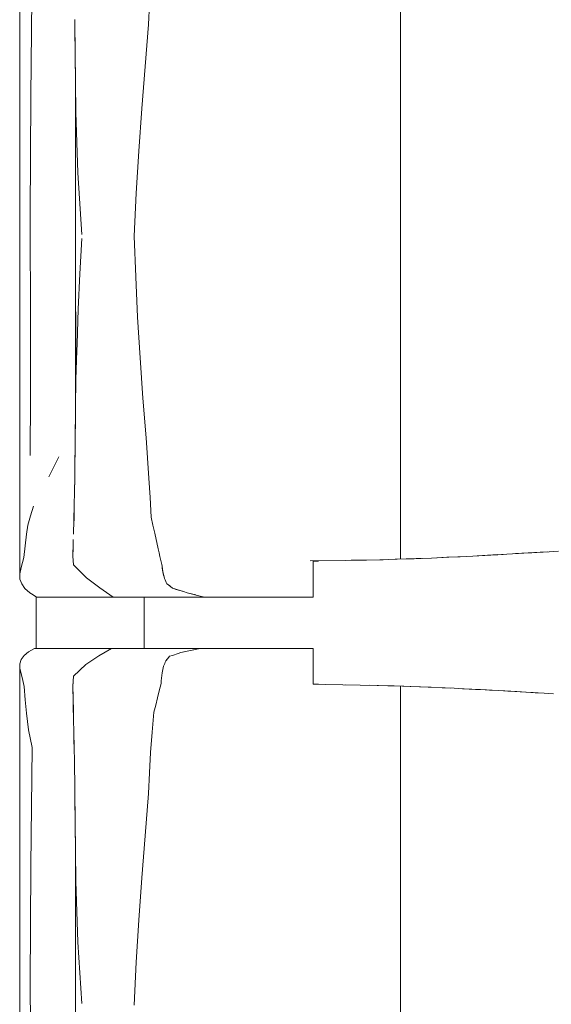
# Model space of a CAD drawing. Header units: millimetres. Extents: x -261 to 187, y -214 to 106.
# Tile 711 of 1056: x -207.415 to -206.999, y 5.916 to 6.685. Entities that reach past the tile are written whole.
import ezdxf

# ---------------------------------------------------------------- set-up
doc = ezdxf.new("R2010")
doc.units = ezdxf.units.MM
doc.header["$LTSCALE"] = 0.005
doc.header["$MEASUREMENT"] = 0
doc.layers.add('IFC-Elemento de mobília-Contorno', color=9, linetype='Continuous', lineweight=5)
doc.layers.add('IFC-Laje-Contorno', color=9, linetype='Continuous', lineweight=5)

msp = doc.modelspace()

# ---------------------------------------------------------------- linework, layer by layer
at = {"layer": 'IFC-Elemento de mobília-Contorno', "lineweight": 5}
for p, q in [((-207.41536, 6.62956), (-207.41525, 6.78299)), ((-207.40676, 6.62511), (-207.40561, 6.71761)), ((-207.31459, 6.68156), (-207.31384, 6.6976)), ((-207.11748, 6.66075), (-207.11748, 6.69656)), ((-207.37224, 6.68537), (-207.37209, 6.67403)), ((-207.37224, 6.68512), (-207.37221, 6.68301)), ((-207.37221, 6.68301), (-207.3719, 6.65987)), ((-207.31716, 6.64856), (-207.31459, 6.68156)), ((-207.37209, 6.67403), (-207.37194, 6.66268)), ((-207.37194, 6.66268), (-207.37187, 6.65721)), ((-207.3719, 6.65987), (-207.3716, 6.63624)), ((-207.11751, 6.63411), (-207.11748, 6.66075)), ((-207.37185, 6.65553), (-207.37163, 6.63831)), ((-207.31979, 6.61576), (-207.31716, 6.64856)), ((-207.37163, 6.37719), (-207.37163, 6.63831)), ((-207.3716, 6.63624), (-207.37131, 6.61309)), ((-207.11751, 6.63411), (-207.11748, 6.60426)), ((-207.41536, 6.62956), (-207.41535, 6.41962)), ((-207.40706, 6.53273), (-207.40676, 6.62511)), ((-207.37131, 6.61309), (-207.36978, 6.56544)), ((-207.32217, 6.58249), (-207.31979, 6.61576)), ((-207.11748, 6.60426), (-207.11748, 6.56811)), ((-207.3241, 6.54961), (-207.32217, 6.58249)), ((-207.36978, 6.56544), (-207.3667, 6.51743)), ((-207.1175, 6.5327), (-207.11748, 6.56811)), ((-207.3259, 6.51613), (-207.3241, 6.54961)), ((-207.40706, 6.53273), (-207.40686, 6.44459)), ((-207.1175, 6.5327), (-207.11748, 6.50062)), ((-207.36818, 6.48666), (-207.3667, 6.51431)), ((-207.3259, 6.51613), (-207.32453, 6.48429)), ((-207.11748, 6.46314), (-207.11748, 6.50062)), ((-207.36966, 6.45901), (-207.36818, 6.48666)), ((-207.32453, 6.48429), (-207.3231, 6.45277)), ((-207.37048, 6.4315), (-207.36966, 6.45901)), ((-207.11752, 6.41407), (-207.11748, 6.46314)), ((-207.37131, 6.40399), (-207.37131, 6.45685)), ((-207.3231, 6.45277), (-207.32112, 6.4209)), ((-207.40686, 6.44459), (-207.40683, 6.39132)), ((-207.37131, 6.40399), (-207.37063, 6.42671)), ((-207.37063, 6.42671), (-207.37048, 6.4315)), ((-207.41535, 6.41962), (-207.41527, 6.252)), ((-207.32112, 6.4209), (-207.31894, 6.38938)), ((-207.11752, 6.41407), (-207.11748, 6.38205)), ((-207.37156, 6.38252), (-207.37131, 6.40399)), ((-207.40726, 6.34452), (-207.40683, 6.39132)), ((-207.31894, 6.38938), (-207.31652, 6.35847)), ((-207.37163, 6.37731), (-207.37156, 6.38252)), ((-207.11749, 6.34758), (-207.11748, 6.38205)), ((-207.37183, 6.36113), (-207.37163, 6.37719)), ((-207.37183, 6.36048), (-207.37171, 6.37026)), ((-207.37195, 6.35087), (-207.37183, 6.36113)), ((-207.37189, 6.35571), (-207.37183, 6.36048)), ((-207.31652, 6.35847), (-207.31427, 6.32697)), ((-207.37211, 6.33907), (-207.37195, 6.35087)), ((-207.38867, 6.33567), (-207.38468, 6.34353)), ((-207.3721, 6.33936), (-207.37201, 6.34672)), ((-207.11749, 6.34758), (-207.11748, 6.30567)), ((-207.39266, 6.32782), (-207.38867, 6.33567)), ((-207.37226, 6.32726), (-207.37211, 6.33907)), ((-207.37215, 6.3355), (-207.3721, 6.33936)), ((-207.37244, 6.31635), (-207.37226, 6.32726)), ((-207.31427, 6.32697), (-207.31333, 6.31165)), ((-207.37239, 6.31848), (-207.37231, 6.32434)), ((-207.37262, 6.30544), (-207.37244, 6.31635)), ((-207.3725, 6.3131), (-207.37239, 6.31848)), ((-207.31333, 6.31165), (-207.3124, 6.29633)), ((-207.40702, 6.29757), (-207.40452, 6.30506)), ((-207.37293, 6.29429), (-207.37262, 6.30544)), ((-207.11749, 6.2636), (-207.11748, 6.30567)), ((-207.4089, 6.29024), (-207.40702, 6.29757)), ((-207.37307, 6.28922), (-207.37279, 6.2978)), ((-207.37279, 6.2978), (-207.37269, 6.30281)), ((-207.3124, 6.29633), (-207.31106, 6.29017)), ((-207.41008, 6.28314), (-207.4089, 6.29024)), ((-207.37323, 6.28315), (-207.37293, 6.29429)), ((-207.31106, 6.29017), (-207.30973, 6.284)), ((-207.41111, 6.27404), (-207.41008, 6.28314)), ((-207.30973, 6.284), (-207.30707, 6.27166)), ((-207.41214, 6.26494), (-207.41111, 6.27404)), ((-207.37384, 6.26593), (-207.37362, 6.27241)), ((-207.37383, 6.26716), (-207.37353, 6.27516)), ((-207.37362, 6.27241), (-207.3734, 6.27889)), ((-207.37353, 6.27516), (-207.37349, 6.27628)), ((-207.41317, 6.26101), (-207.41214, 6.26494)), ((-207.37384, 6.26593), (-207.37327, 6.25921)), ((-207.37383, 6.26716), (-207.37381, 6.26688)), ((-207.30707, 6.27166), (-207.30633, 6.26863)), ((-207.30633, 6.26863), (-207.3056, 6.2656)), ((-207.3056, 6.2656), (-207.30487, 6.26256)), ((-207.09308, 6.26448), (-207.07951, 6.26505)), ((-207.08911, 6.26464), (-207.08127, 6.26502)), ((-207.08127, 6.26502), (-207.07083, 6.2655)), ((-207.07951, 6.26505), (-207.06554, 6.26578)), ((-207.06554, 6.26578), (-207.05156, 6.26651)), ((-207.05739, 6.2662), (-207.04928, 6.26665)), ((-207.05156, 6.26651), (-207.02978, 6.26774)), ((-207.05156, 6.26651), (-207.03704, 6.26733)), ((-207.05156, 6.26651), (-207.0443, 6.26692)), ((-207.04928, 6.26665), (-207.04118, 6.2671)), ((-207.04928, 6.26665), (-207.04128, 6.26709)), ((-207.0443, 6.26692), (-207.03704, 6.26733)), ((-207.04128, 6.26709), (-207.03706, 6.26733)), ((-207.02978, 6.26774), (-207.02252, 6.26815)), ((-207.02978, 6.26774), (-207.02505, 6.26801)), ((-207.02732, 6.26788), (-207.00274, 6.2693)), ((-207.02505, 6.26801), (-207.01681, 6.26849)), ((-207.02252, 6.26815), (-207.01536, 6.26857)), ((-207.01681, 6.26849), (-207.00274, 6.2693)), ((-207.01681, 6.26849), (-207.01323, 6.26869)), ((-207.01536, 6.26857), (-207.00102, 6.2694)), ((-207.01536, 6.26857), (-207.01459, 6.26862)), ((-207.00819, 6.26899), (-207.00102, 6.2694)), ((-207.00102, 6.2694), (-206.99385, 6.26982)), ((-207.41527, 6.252), (-207.41421, 6.25708)), ((-207.41421, 6.25708), (-207.41317, 6.26101)), ((-207.37327, 6.25921), (-207.36822, 6.25408)), ((-207.30487, 6.26256), (-207.30413, 6.25953)), ((-207.30413, 6.25953), (-207.30396, 6.25804)), ((-207.30396, 6.25804), (-207.3038, 6.25655)), ((-207.30396, 6.25804), (-207.30346, 6.25356)), ((-207.18812, 6.26219), (-207.16069, 6.26259)), ((-207.18567, 6.26199), (-207.18349, 6.26199)), ((-207.18567, 6.24719), (-207.18567, 6.26199)), ((-207.18349, 6.26199), (-207.18151, 6.26199)), ((-207.16081, 6.26259), (-207.14716, 6.26285)), ((-207.15601, 6.26268), (-207.14407, 6.26292)), ((-207.14716, 6.26285), (-207.13364, 6.26311)), ((-207.14407, 6.26292), (-207.1311, 6.26318)), ((-207.13364, 6.26311), (-207.12014, 6.2635)), ((-207.12163, 6.26346), (-207.11287, 6.26375)), ((-207.12096, 6.26348), (-207.12067, 6.26349)), ((-207.12067, 6.26349), (-207.10506, 6.26401)), ((-207.12067, 6.26349), (-207.11287, 6.26375)), ((-207.12014, 6.2635), (-207.10664, 6.2639)), ((-207.11287, 6.26375), (-207.10506, 6.26401)), ((-207.10664, 6.2639), (-207.09308, 6.26448)), ((-207.10506, 6.26401), (-207.1013, 6.26413)), ((-207.41527, 6.252), (-207.41512, 6.24789)), ((-207.36822, 6.25408), (-207.36318, 6.24895)), ((-207.3038, 6.25655), (-207.30363, 6.25505)), ((-207.30363, 6.25505), (-207.30346, 6.25356)), ((-207.30346, 6.25356), (-207.30312, 6.2523)), ((-207.30346, 6.25356), (-207.30244, 6.24979)), ((-207.30346, 6.25356), (-207.30278, 6.25104)), ((-207.30312, 6.2523), (-207.30244, 6.24979)), ((-207.30278, 6.25104), (-207.30244, 6.24979)), ((-207.30244, 6.24979), (-207.3021, 6.24853)), ((-207.41512, 6.24789), (-207.41374, 6.24417)), ((-207.41374, 6.24417), (-207.41126, 6.24061)), ((-207.36318, 6.24895), (-207.35264, 6.2411)), ((-207.3021, 6.24853), (-207.30161, 6.2475)), ((-207.30161, 6.2475), (-207.30112, 6.24647)), ((-207.30161, 6.2475), (-207.30063, 6.24545)), ((-207.30112, 6.24647), (-207.30063, 6.24545)), ((-207.30063, 6.24545), (-207.30014, 6.24442)), ((-207.30014, 6.24442), (-207.29904, 6.24352)), ((-207.29904, 6.24352), (-207.29682, 6.24173)), ((-207.29904, 6.24352), (-207.29793, 6.24262)), ((-207.29904, 6.24352), (-207.29572, 6.24083)), ((-207.29793, 6.24262), (-207.29682, 6.24173)), ((-207.18567, 6.23394), (-207.18567, 6.24719)), ((-207.41126, 6.24061), (-207.40742, 6.23722)), ((-207.40742, 6.23722), (-207.40476, 6.23558)), ((-207.40476, 6.23558), (-207.4021, 6.23394)), ((-207.4021, 6.23394), (-207.34213, 6.23394)), ((-207.35264, 6.2411), (-207.34213, 6.23394)), ((-207.34213, 6.23394), (-207.30085, 6.23394)), ((-207.3179, 6.19386), (-207.3179, 6.23394)), ((-207.30085, 6.23394), (-207.2708, 6.23394)), ((-207.29572, 6.24083), (-207.29287, 6.23995)), ((-207.29572, 6.24083), (-207.28716, 6.23819)), ((-207.29287, 6.23995), (-207.28716, 6.23819)), ((-207.28716, 6.23819), (-207.28431, 6.23731)), ((-207.28431, 6.23731), (-207.27417, 6.23478)), ((-207.28431, 6.23731), (-207.27755, 6.23563)), ((-207.28431, 6.23731), (-207.28093, 6.23647)), ((-207.27417, 6.23478), (-207.2708, 6.23394)), ((-207.2708, 6.23394), (-207.26882, 6.23394)), ((-207.26882, 6.23394), (-207.26686, 6.23394)), ((-207.26686, 6.23394), (-207.26493, 6.23394)), ((-207.26493, 6.23394), (-207.26301, 6.23394)), ((-207.26301, 6.23394), (-207.26109, 6.23394)), ((-207.26109, 6.23394), (-207.25917, 6.23394)), ((-207.25917, 6.23394), (-207.25724, 6.23394)), ((-207.25724, 6.23394), (-207.25529, 6.23394)), ((-207.25529, 6.23394), (-207.25331, 6.23394)), ((-207.25331, 6.23394), (-207.2513, 6.23394)), ((-207.2513, 6.23394), (-207.24924, 6.23394)), ((-207.24924, 6.23394), (-207.24713, 6.23394)), ((-207.24713, 6.23394), (-207.24498, 6.23394)), ((-207.24498, 6.23394), (-207.24279, 6.23394)), ((-207.24279, 6.23394), (-207.2406, 6.23394)), ((-207.2406, 6.23394), (-207.23841, 6.23394)), ((-207.23841, 6.23394), (-207.23626, 6.23394)), ((-207.23626, 6.23394), (-207.23415, 6.23394)), ((-207.23415, 6.23394), (-207.23212, 6.23394)), ((-207.23212, 6.23394), (-207.23018, 6.23394)), ((-207.23018, 6.23394), (-207.22835, 6.23394)), ((-207.22835, 6.23394), (-207.22662, 6.23394)), ((-207.22662, 6.23394), (-207.22496, 6.23394)), ((-207.22496, 6.23394), (-207.22334, 6.23394)), ((-207.22334, 6.23394), (-207.22172, 6.23394)), ((-207.22172, 6.23394), (-207.22006, 6.23394)), ((-207.22006, 6.23394), (-207.21835, 6.23394)), ((-207.21835, 6.23394), (-207.21653, 6.23394)), ((-207.21653, 6.23394), (-207.21459, 6.23394)), ((-207.21459, 6.23394), (-207.21252, 6.23394)), ((-207.21252, 6.23394), (-207.21033, 6.23394)), ((-207.21033, 6.23394), (-207.20804, 6.23394)), ((-207.20804, 6.23394), (-207.20567, 6.23394)), ((-207.20567, 6.23394), (-207.20322, 6.23394)), ((-207.20322, 6.23394), (-207.20071, 6.23394)), ((-207.20071, 6.23394), (-207.19815, 6.23394)), ((-207.19815, 6.23394), (-207.19557, 6.23394)), ((-207.19557, 6.23394), (-207.19299, 6.23394)), ((-207.19299, 6.23394), (-207.19045, 6.23394)), ((-207.19045, 6.23394), (-207.188, 6.23394)), ((-207.188, 6.23394), (-207.18567, 6.23394)), ((-207.41411, 6.18517), (-207.41192, 6.18821)), ((-207.41192, 6.18821), (-207.40852, 6.19108)), ((-207.40852, 6.19108), (-207.40366, 6.19386)), ((-207.40366, 6.19386), (-207.34341, 6.19386)), ((-207.36367, 6.18126), (-207.35351, 6.18793)), ((-207.35351, 6.18793), (-207.34341, 6.19386)), ((-207.34341, 6.19386), (-207.27426, 6.19386)), ((-207.32815, 6.19386), (-207.3179, 6.19386)), ((-207.29956, 6.18592), (-207.29806, 6.18769)), ((-207.29881, 6.1868), (-207.29806, 6.18769)), ((-207.29806, 6.18769), (-207.29587, 6.1884)), ((-207.29587, 6.1884), (-207.29148, 6.18982)), ((-207.29148, 6.18982), (-207.28929, 6.19053)), ((-207.28929, 6.19053), (-207.27426, 6.19386)), ((-207.28929, 6.19053), (-207.28177, 6.1922)), ((-207.28929, 6.19053), (-207.28553, 6.19136)), ((-207.28553, 6.19136), (-207.28177, 6.1922)), ((-207.28177, 6.1922), (-207.27426, 6.19386)), ((-207.28177, 6.1922), (-207.27801, 6.19303)), ((-207.27801, 6.19303), (-207.27426, 6.19386)), ((-207.27595, 6.19386), (-207.27294, 6.19386)), ((-207.27426, 6.19386), (-207.27228, 6.19386)), ((-207.27294, 6.19386), (-207.27012, 6.19386)), ((-207.27228, 6.19386), (-207.2703, 6.19386)), ((-207.2703, 6.19386), (-207.26835, 6.19386)), ((-207.26835, 6.19386), (-207.26641, 6.19386)), ((-207.26641, 6.19386), (-207.26449, 6.19386)), ((-207.26449, 6.19386), (-207.26259, 6.19386)), ((-207.26259, 6.19386), (-207.26069, 6.19386)), ((-207.26069, 6.19386), (-207.25878, 6.19386)), ((-207.25878, 6.19386), (-207.25686, 6.19386)), ((-207.25686, 6.19386), (-207.25492, 6.19386)), ((-207.25492, 6.19386), (-207.25295, 6.19386)), ((-207.25295, 6.19386), (-207.25094, 6.19386)), ((-207.25094, 6.19386), (-207.24889, 6.19386)), ((-207.24889, 6.19386), (-207.24679, 6.19386)), ((-207.24679, 6.19386), (-207.24465, 6.19386)), ((-207.24465, 6.19386), (-207.24247, 6.19386)), ((-207.24247, 6.19386), (-207.24029, 6.19386)), ((-207.24029, 6.19386), (-207.23813, 6.19386)), ((-207.23813, 6.19386), (-207.23599, 6.19386)), ((-207.23599, 6.19386), (-207.23391, 6.19386)), ((-207.23391, 6.19386), (-207.2319, 6.19386)), ((-207.2319, 6.19386), (-207.22999, 6.19386)), ((-207.22999, 6.19386), (-207.22818, 6.19386)), ((-207.22818, 6.19386), (-207.22647, 6.19386)), ((-207.22647, 6.19386), (-207.22483, 6.19386)), ((-207.22483, 6.19386), (-207.22322, 6.19386)), ((-207.22322, 6.19386), (-207.22161, 6.19386)), ((-207.22161, 6.19386), (-207.21996, 6.19386)), ((-207.21996, 6.19386), (-207.21826, 6.19386)), ((-207.21826, 6.19386), (-207.21645, 6.19386)), ((-207.21645, 6.19386), (-207.21452, 6.19386)), ((-207.21452, 6.19386), (-207.21245, 6.19386)), ((-207.21245, 6.19386), (-207.21028, 6.19386)), ((-207.21028, 6.19386), (-207.20801, 6.19386)), ((-207.20801, 6.19386), (-207.20565, 6.19386)), ((-207.20565, 6.19386), (-207.20322, 6.19386)), ((-207.20322, 6.19386), (-207.20072, 6.19386)), ((-207.20072, 6.19386), (-207.19819, 6.19386)), ((-207.19819, 6.19386), (-207.19562, 6.19386)), ((-207.19562, 6.19386), (-207.19306, 6.19386)), ((-207.19306, 6.19386), (-207.19055, 6.19386)), ((-207.19055, 6.19386), (-207.18811, 6.19386)), ((-207.18811, 6.19386), (-207.18579, 6.19386)), ((-207.18579, 6.18061), (-207.18579, 6.19386)), ((-207.41536, 6.02841), (-207.41525, 6.18185)), ((-207.41525, 6.18185), (-207.41411, 6.18517)), ((-207.41525, 6.18185), (-207.41517, 6.17815)), ((-207.37327, 6.17201), (-207.36367, 6.18126)), ((-207.36847, 6.17663), (-207.36367, 6.18126)), ((-207.30307, 6.17873), (-207.30279, 6.18006)), ((-207.30279, 6.18006), (-207.30236, 6.18108)), ((-207.30236, 6.18108), (-207.30192, 6.1821)), ((-207.30192, 6.1821), (-207.30149, 6.18313)), ((-207.30149, 6.18313), (-207.30106, 6.18415)), ((-207.30106, 6.18415), (-207.29956, 6.18592)), ((-207.30106, 6.18415), (-207.30031, 6.18503)), ((-207.29956, 6.18592), (-207.29881, 6.1868)), ((-207.18579, 6.16581), (-207.18579, 6.18061)), ((-207.41517, 6.17815), (-207.41397, 6.17329)), ((-207.41397, 6.17329), (-207.4129, 6.16872)), ((-207.37327, 6.17201), (-207.36847, 6.17663)), ((-207.30433, 6.17054), (-207.30411, 6.17265)), ((-207.30411, 6.17265), (-207.30389, 6.17475)), ((-207.30389, 6.17475), (-207.30334, 6.17741)), ((-207.30334, 6.17741), (-207.30307, 6.17873)), ((-207.4129, 6.16872), (-207.41183, 6.16414)), ((-207.37384, 6.16418), (-207.37356, 6.1681)), ((-207.37384, 6.16403), (-207.37355, 6.16802)), ((-207.37356, 6.1681), (-207.37327, 6.17201)), ((-207.37355, 6.16802), (-207.37327, 6.17201)), ((-207.30616, 6.16075), (-207.30477, 6.16634)), ((-207.30477, 6.16634), (-207.30455, 6.16844)), ((-207.30455, 6.16844), (-207.30433, 6.17054)), ((-207.18579, 6.16581), (-207.1836, 6.16581)), ((-207.18579, 6.16575), (-207.176, 6.16561)), ((-207.1836, 6.16581), (-207.1816, 6.16581)), ((-207.176, 6.16561), (-207.16241, 6.16542)), ((-207.16241, 6.16542), (-207.14909, 6.16517)), ((-207.16059, 6.16536), (-207.14909, 6.16517)), ((-207.14909, 6.16517), (-207.13576, 6.16492)), ((-207.1416, 6.16503), (-207.12736, 6.16465)), ((-207.13576, 6.16492), (-207.12249, 6.16454)), ((-207.12736, 6.16465), (-207.11475, 6.16431)), ((-207.41183, 6.16414), (-207.41096, 6.15367)), ((-207.37384, 6.16403), (-207.37349, 6.15198)), ((-207.37384, 6.16403), (-207.3736, 6.15599)), ((-207.30755, 6.15516), (-207.30616, 6.16075)), ((-207.12249, 6.16454), (-207.10921, 6.16415)), ((-207.11749, 6.16439), (-207.11748, 6.13155)), ((-207.10973, 6.16417), (-207.09331, 6.16347)), ((-207.10921, 6.16415), (-207.09581, 6.1636)), ((-207.09581, 6.1636), (-207.0824, 6.16304)), ((-207.09331, 6.16347), (-207.08475, 6.1631)), ((-207.08475, 6.1631), (-207.07834, 6.16283)), ((-207.0824, 6.16304), (-207.07551, 6.16269)), ((-207.07551, 6.16269), (-207.06862, 6.16233)), ((-207.06879, 6.16234), (-207.06173, 6.16198)), ((-207.06874, 6.16234), (-207.05887, 6.16181)), ((-207.06874, 6.16234), (-207.06753, 6.16228)), ((-207.06753, 6.16228), (-207.05887, 6.16181)), ((-207.06173, 6.16198), (-207.05484, 6.16163)), ((-207.05887, 6.16181), (-207.05021, 6.16135)), ((-207.05484, 6.16163), (-207.0477, 6.16122)), ((-207.05021, 6.16135), (-207.04582, 6.16111)), ((-207.0477, 6.16122), (-207.04056, 6.16082)), ((-207.04056, 6.16082), (-207.02629, 6.16002)), ((-207.04056, 6.16082), (-207.03343, 6.16042)), ((-207.03343, 6.16042), (-207.02629, 6.16002)), ((-207.03216, 6.16034), (-207.02388, 6.15987)), ((-207.02629, 6.16002), (-207.01917, 6.1596)), ((-207.02388, 6.15987), (-207.01505, 6.15936)), ((-207.01917, 6.1596), (-207.00494, 6.15877)), ((-207.01917, 6.1596), (-207.01205, 6.15919)), ((-207.01505, 6.15936), (-207.01366, 6.15928)), ((-207.01205, 6.15919), (-207.00494, 6.15877)), ((-207.00494, 6.15877), (-206.99782, 6.15836)), ((-207.41096, 6.15367), (-207.41008, 6.1432)), ((-207.37361, 6.15639), (-207.37339, 6.14859)), ((-207.37352, 6.15316), (-207.37349, 6.15198)), ((-207.37349, 6.15198), (-207.37337, 6.14796)), ((-207.31033, 6.14398), (-207.30894, 6.14957)), ((-207.30894, 6.14957), (-207.30755, 6.15516)), ((-207.41008, 6.1432), (-207.40839, 6.13012)), ((-207.37339, 6.14859), (-207.37314, 6.1384)), ((-207.37337, 6.14796), (-207.37312, 6.13716)), ((-207.31171, 6.12824), (-207.31033, 6.14398)), ((-207.37314, 6.1384), (-207.3729, 6.12821)), ((-207.40839, 6.13012), (-207.40561, 6.11647)), ((-207.3729, 6.12821), (-207.37252, 6.10508)), ((-207.37288, 6.12695), (-207.37286, 6.12635)), ((-207.37286, 6.12635), (-207.37263, 6.11146)), ((-207.31309, 6.11249), (-207.31171, 6.12824)), ((-207.11748, 6.09542), (-207.11748, 6.13155)), ((-207.40676, 6.02396), (-207.40561, 6.11647)), ((-207.31384, 6.09645), (-207.31309, 6.11249)), ((-207.37252, 6.10508), (-207.37224, 6.08423)), ((-207.37251, 6.10418), (-207.37251, 6.10386)), ((-207.37251, 6.10386), (-207.37226, 6.08588)), ((-207.31459, 6.08042), (-207.31384, 6.09645)), ((-207.11748, 6.05961), (-207.11748, 6.09542)), ((-207.37224, 6.08423), (-207.37209, 6.07288)), ((-207.37224, 6.08398), (-207.37221, 6.08187)), ((-207.37221, 6.08187), (-207.3719, 6.05873)), ((-207.31716, 6.04742), (-207.31459, 6.08042)), ((-207.37209, 6.07288), (-207.37194, 6.06154)), ((-207.37194, 6.06154), (-207.37187, 6.05607)), ((-207.3719, 6.05873), (-207.3716, 6.0351)), ((-207.11751, 6.03297), (-207.11748, 6.05961)), ((-207.37185, 6.05439), (-207.37163, 6.03716)), ((-207.31979, 6.01461), (-207.31716, 6.04742)), ((-207.37163, 5.77605), (-207.37163, 6.03716)), ((-207.3716, 6.0351), (-207.37131, 6.01195)), ((-207.41536, 6.02841), (-207.41535, 5.81847)), ((-207.11751, 6.03297), (-207.11748, 6.00312)), ((-207.40706, 5.93158), (-207.40676, 6.02396)), ((-207.37131, 6.01195), (-207.36978, 5.96429)), ((-207.32217, 5.98134), (-207.31979, 6.01461)), ((-207.11748, 6.00312), (-207.11748, 5.96697)), ((-207.3241, 5.94847), (-207.32217, 5.98134)), ((-207.1175, 5.93155), (-207.11748, 5.96697)), ((-207.36978, 5.96429), (-207.3667, 5.91628)), ((-207.3259, 5.91499), (-207.3241, 5.94847)), ((-207.40706, 5.93158), (-207.40686, 5.84344)), ((-207.1175, 5.93155), (-207.11748, 5.89947))]:
    msp.add_line(p, q, dxfattribs=at)
at = {"layer": 'IFC-Laje-Contorno', "lineweight": 5}
msp.add_line((-207.40258, 6.19386), (-207.40258, 6.23423), dxfattribs=at)

doc.saveas('drawing.dxf')
